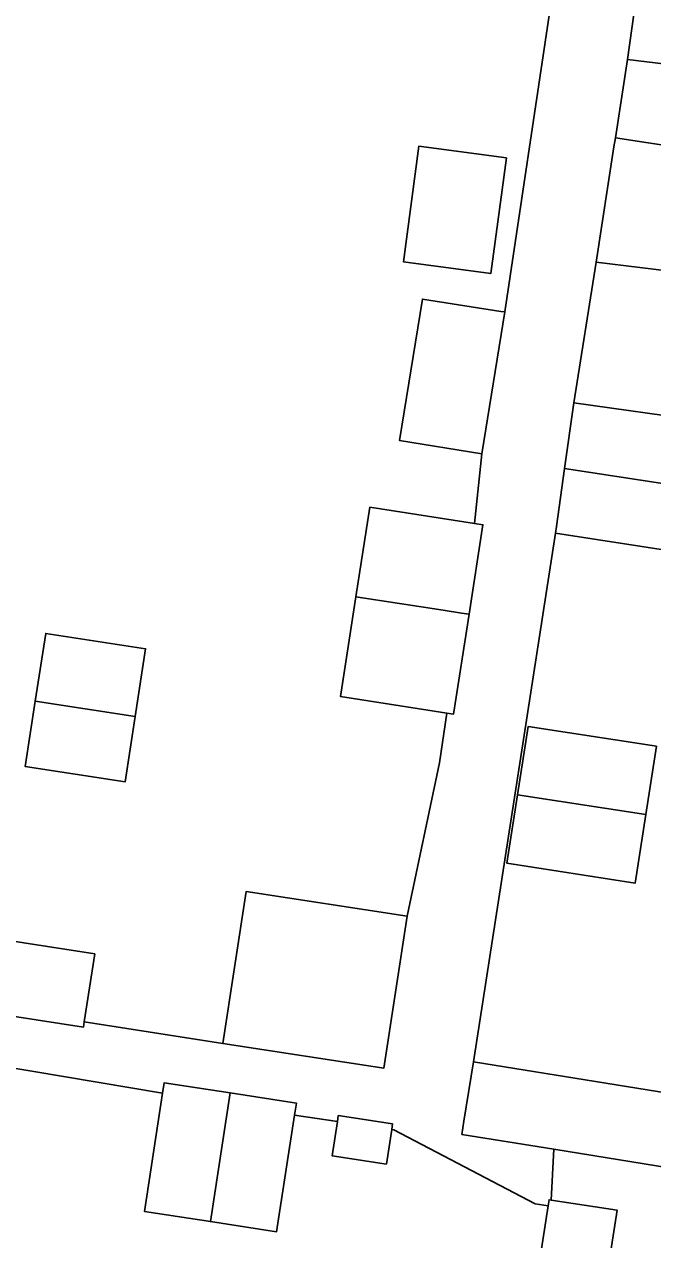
# Model space of a CAD drawing. Extents: x 161483 to 162250, y 379484 to 380833.
# Drawn here: x 162044.77 to 162068.29, y 380558.39 to 380603.9 of the extents above; entities that cross this region are included whole.
import ezdxf

# ---------------------------------------------------------------- set-up
doc = ezdxf.new("R2010")
doc.units = 0
for name, color, linetype in [('IMGEO_Erf', 7, 'Continuous'), ('IMGEO_Pand', 7, 'Continuous'), ('IMGEO_Voetpad_open', 7, 'Continuous')]:
    doc.layers.add(name, color=color, linetype=linetype)

msp = doc.modelspace()

# ---------------------------------------------------------------- linework, layer by layer
at = {"layer": 'IMGEO_Erf'}
for points in [[(162070.206, 380623.031), (162067.35, 380602.578), (162072, 380602.013)], [(162043.85, 380569.634), (162047.408, 380569.087), (162047.017, 380566.543), (162052.202, 380565.738), (162053.078, 380571.425), (162059.104, 380570.497), (162060.31, 380576.248), (162060.583, 380578.108), (162059.867, 380578.219), (162056.606, 380578.723), (162057.184, 380582.459), (162057.703, 380585.81), (162061.624, 380585.203), (162061.896, 380587.813), (162058.815, 380588.309), (162059.669, 380593.611), (162062.606, 380593.138), (162062.752, 380593.128), (162064.464, 380604.56)], [(162071.074, 380594.392), (162066.17, 380594.988), (162065.34, 380589.722), (162070.143, 380589.043)], [(162069.415, 380584.109), (162064.647, 380584.843), (162061.586, 380565.051), (162067.691, 380564.063), (162069.245, 380563.811)], [(162063.782, 380555.794), (162064.376, 380559.656), (162063.887, 380559.725), (162058.605, 380562.495), (162058.523, 380562.507), (162058.324, 380561.214), (162056.29, 380561.527), (162056.487, 380562.807), (162054.881, 380563.044), (162054.21, 380558.684), (162051.738, 380559.065), (162049.265, 380559.445), (162049.945, 380563.869), (162042.591, 380565.109), (162041.873, 380560.445), (162036.929, 380561.206), (162037.05, 380561.997), (162037.675, 380566.06), (162033.806, 380566.655), (162030.468, 380567.158), (162029.974, 380563.947), (162029.48, 380560.736), (162028.986, 380557.525)], [(162069.423, 380560.992), (162064.586, 380561.774), (162064.485, 380559.866), (162066.955, 380559.486), (162066.326, 380555.403)]]:
    msp.add_lwpolyline(points, dxfattribs=at)
for points in [[(162062.811, 380598.896), (162062.234, 380594.571), (162058.959, 380595.007), (162059.535, 380599.333)], [(162049.309, 380580.512), (162048.92, 380577.98), (162048.543, 380575.529), (162044.804, 380576.104), (162045.181, 380578.554), (162045.571, 380581.087)], [(162067.637, 380571.741), (162062.833, 380572.48), (162063.227, 380575.041), (162063.622, 380577.602), (162068.425, 380576.862), (162068.031, 380574.302)]]:
    msp.add_lwpolyline(points, close=True, dxfattribs=at)
at = {"layer": 'IMGEO_Pand'}
for points in [[(162067.35, 380602.578), (162066.9, 380599.645), (162071.624, 380598.919), (162072, 380602.013)], [(162062.234, 380594.571), (162062.811, 380598.896), (162059.535, 380599.333), (162058.959, 380595.007)], [(162071.624, 380598.919), (162066.9, 380599.645), (162066.835, 380599.315), (162066.17, 380594.988), (162071.074, 380594.392)], [(162062.752, 380593.128), (162062.606, 380593.138), (162059.669, 380593.611), (162058.815, 380588.309), (162061.896, 380587.813), (162061.969, 380588.269)], [(162065.34, 380589.722), (162064.993, 380587.263), (162068.741, 380586.686), (162069.224, 380586.612), (162069.786, 380586.525), (162070.143, 380589.043)], [(162069.786, 380586.525), (162069.224, 380586.612), (162068.741, 380586.686), (162064.993, 380587.263), (162064.685, 380585.092), (162064.647, 380584.843), (162069.415, 380584.109)], [(162061.933, 380585.155), (162061.624, 380585.203), (162057.703, 380585.81), (162057.184, 380582.459), (162060.445, 380581.954), (162061.132, 380581.848), (162061.414, 380581.804)], [(162061.414, 380581.804), (162061.132, 380581.848), (162060.445, 380581.954), (162057.184, 380582.459), (162056.606, 380578.723), (162059.867, 380578.219), (162060.583, 380578.108), (162060.836, 380578.069)], [(162045.181, 380578.554), (162048.92, 380577.98), (162049.309, 380580.512), (162045.571, 380581.087)], [(162048.92, 380577.98), (162045.181, 380578.554), (162044.804, 380576.104), (162048.543, 380575.529)], [(162063.227, 380575.041), (162068.031, 380574.302), (162068.425, 380576.862), (162063.622, 380577.602)], [(162068.031, 380574.302), (162063.227, 380575.041), (162062.833, 380572.48), (162067.637, 380571.741)], [(162059.104, 380570.497), (162053.078, 380571.425), (162052.202, 380565.738), (162058.229, 380564.811)], [(162043.459, 380567.095), (162043.428, 380566.891), (162046.986, 380566.343), (162047.017, 380566.543), (162047.408, 380569.087), (162043.85, 380569.634)], [(162067.691, 380564.063), (162061.586, 380565.051), (162061.226, 380562.823), (162061.146, 380562.33), (162064.586, 380561.774), (162069.423, 380560.992), (162069.863, 380563.711), (162069.245, 380563.811)], [(162052.479, 380563.883), (162050.006, 380564.263), (162049.945, 380563.869), (162049.265, 380559.445), (162051.738, 380559.065)], [(162054.881, 380563.044), (162054.952, 380563.503), (162052.479, 380563.883), (162051.738, 380559.065), (162054.21, 380558.684)], [(162058.523, 380562.507), (162058.556, 380562.722), (162056.522, 380563.035), (162056.487, 380562.807), (162056.29, 380561.527), (162058.324, 380561.214)], [(162064.485, 380559.866), (162064.41, 380559.878), (162064.376, 380559.656), (162063.782, 380555.794), (162066.326, 380555.403), (162066.955, 380559.486)]]:
    msp.add_lwpolyline(points, close=True, dxfattribs=at)
at = {"layer": 'IMGEO_Voetpad_open'}
for points in [[(162042.591, 380565.109), (162049.945, 380563.869), (162050.006, 380564.263), (162052.479, 380563.883), (162054.952, 380563.503), (162054.881, 380563.044), (162056.487, 380562.807), (162056.522, 380563.035), (162058.556, 380562.722), (162058.523, 380562.507), (162058.605, 380562.495), (162063.887, 380559.725), (162064.376, 380559.656), (162064.41, 380559.878), (162064.485, 380559.866), (162064.586, 380561.774), (162061.146, 380562.33), (162061.226, 380562.823), (162061.586, 380565.051), (162064.647, 380584.843), (162064.685, 380585.092), (162064.993, 380587.263), (162065.34, 380589.722), (162066.17, 380594.988), (162066.835, 380599.315), (162066.9, 380599.645), (162067.35, 380602.578), (162070.206, 380623.031)], [(162064.464, 380604.56), (162062.752, 380593.128), (162061.969, 380588.269), (162061.896, 380587.813), (162061.624, 380585.203), (162061.933, 380585.155), (162061.414, 380581.804), (162060.836, 380578.069), (162060.583, 380578.108), (162060.31, 380576.248), (162059.104, 380570.497), (162058.229, 380564.811), (162052.202, 380565.738), (162047.017, 380566.543), (162046.986, 380566.343), (162043.428, 380566.891)]]:
    msp.add_lwpolyline(points, dxfattribs=at)

doc.saveas('drawing.dxf')
